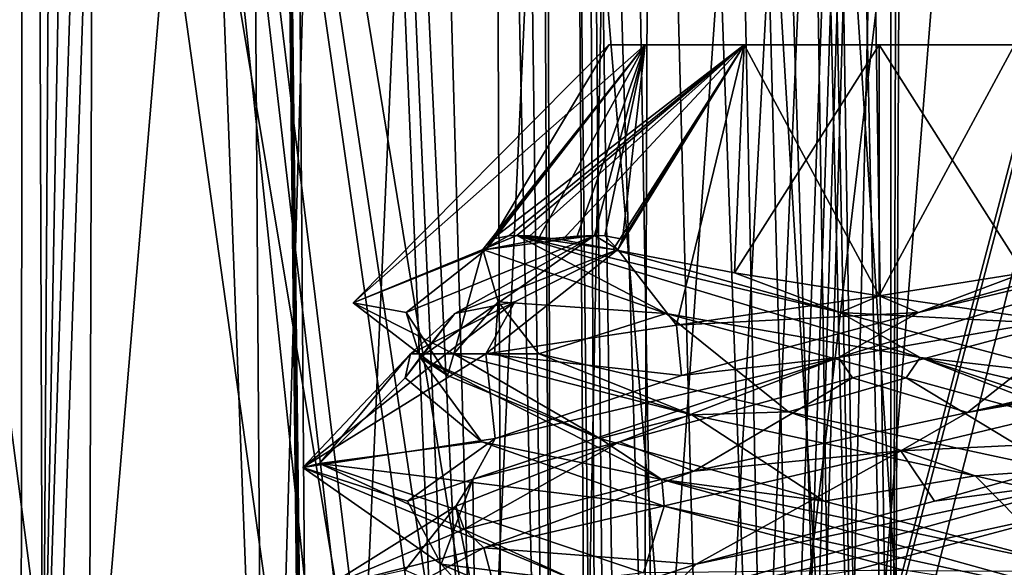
# Model space of a CAD drawing. Header units: millimetres. Extents: x -18.9 to 18.9, y -8.8 to 59.9.
# Tile 383 of 463: x 7.7 to 10.3, y 37.6 to 39.1. Entities that reach past the tile are written whole.
import ezdxf

# ---------------------------------------------------------------- set-up
doc = ezdxf.new("R2010")
doc.units = ezdxf.units.MM
doc.header["$LTSCALE"] = 65.185185
for name, color, linetype in [('1', 7, 'CONTINUOUS'), ('11', 7, 'CONTINUOUS'), ('21', 7, 'CONTINUOUS'), ('24', 7, 'CONTINUOUS'), ('3292', 7, 'CONTINUOUS'), ('3293', 7, 'CONTINUOUS'), ('3294', 7, 'CONTINUOUS'), ('3297', 7, 'CONTINUOUS'), ('3360', 7, 'CONTINUOUS'), ('3361', 7, 'CONTINUOUS'), ('3362', 7, 'CONTINUOUS'), ('3363', 7, 'CONTINUOUS'), ('3364', 7, 'CONTINUOUS'), ('3365', 7, 'CONTINUOUS'), ('3366', 7, 'CONTINUOUS'), ('3367', 7, 'CONTINUOUS'), ('3368', 7, 'CONTINUOUS'), ('3369', 7, 'CONTINUOUS'), ('3370', 7, 'CONTINUOUS'), ('3371', 7, 'CONTINUOUS'), ('3449', 7, 'CONTINUOUS'), ('5', 7, 'CONTINUOUS'), ('529', 7, 'CONTINUOUS'), ('534', 7, 'CONTINUOUS'), ('538', 7, 'CONTINUOUS'), ('6', 7, 'CONTINUOUS'), ('602', 7, 'CONTINUOUS'), ('635', 7, 'CONTINUOUS'), ('831', 7, 'CONTINUOUS'), ('86', 7, 'CONTINUOUS'), ('90', 7, 'CONTINUOUS')]:
    doc.layers.add(name, color=color, linetype=linetype)

msp = doc.modelspace()

# ---------------------------------------------------------------- linework, layer by layer
at = {"layer": '1', "color": 7, "linetype": 'Continuous'}
for points in [[(7.7341, 44.5793, 15.5867), (9.3979, 34.4, 14.6438), (10.7201, 45.6315, 13.7055), (7.7341, 44.5793, 15.5867)], [(9.3979, 34.4, 14.6438), (13.06, 34.4, 11.4977), (10.7201, 45.6315, 13.7055), (9.3979, 34.4, 14.6438)], [(4.4009, 43.8814, 16.8343), (5.992, 32.6, 16.3355), (7.7341, 44.5793, 15.5867), (4.4009, 43.8814, 16.8343)], [(5.992, 32.6, 16.3355), (9.0012, 32.6, 14.8909), (7.7341, 44.5793, 15.5867), (5.992, 32.6, 16.3355)], [(9.2756, 34.3432, 14.7215), (9.3979, 34.4, 14.6438), (7.7341, 44.5793, 15.5867), (9.2756, 34.3432, 14.7215)], [(9.2225, 34.207, 14.7548), (9.2756, 34.3432, 14.7215), (7.7341, 44.5793, 15.5867), (9.2225, 34.207, 14.7548)], [(9.1789, 32.793, 14.782), (9.2225, 34.207, 14.7548), (7.7341, 44.5793, 15.5867), (9.1789, 32.793, 14.782)], [(9.1255, 32.6567, 14.8151), (9.1789, 32.793, 14.782), (7.7341, 44.5793, 15.5867), (9.1255, 32.6567, 14.8151)], [(9.0012, 32.6, 14.8909), (9.1255, 32.6567, 14.8151), (7.7341, 44.5793, 15.5867), (9.0012, 32.6, 14.8909)]]:
    msp.add_3dface(points, dxfattribs=at)
at = {"layer": '11', "color": 7, "linetype": 'Continuous'}
for points in [[(9.8924, 42.7348, -8.5961), (10.0099, 35.193, -8.8594), (11.5265, 41.3085, -8.6459), (9.8924, 42.7348, -8.5961)], [(10.0099, 35.193, -8.8594), (10.3368, 35.193, -8.8594), (11.5265, 41.3085, -8.6459), (10.0099, 35.193, -8.8594)]]:
    msp.add_3dface(points, dxfattribs=at)
at = {"layer": '21', "color": 7, "linetype": 'Continuous'}
for points in [[(11.9323, 34.593, 10.9974), (9.7348, 34.593, 11.6106), (10.7717, 47.6233, 11.0562), (11.9323, 34.593, 10.9974)], [(10.7717, 47.6233, 11.0562), (9.7348, 34.593, 11.6106), (10.0979, 47.1737, 11.1784), (10.7717, 47.6233, 11.0562)], [(9.5167, 36.3181, 11.5263), (9.3485, 36.4317, 11.4937), (10.0979, 47.1737, 11.1784), (9.5167, 36.3181, 11.5263)], [(10.0979, 47.1737, 11.1784), (9.3485, 36.4317, 11.4937), (9.3838, 46.5716, 11.1396), (10.0979, 47.1737, 11.1784)], [(9.6229, 36.203, 11.5438), (9.5167, 36.3181, 11.5263), (10.0979, 47.1737, 11.1784), (9.6229, 36.203, 11.5438)], [(9.7015, 36.0585, 11.5566), (9.6229, 36.203, 11.5438), (10.0979, 47.1737, 11.1784), (9.7015, 36.0585, 11.5566)], [(9.728, 35.9142, 11.5639), (9.7015, 36.0585, 11.5566), (10.0979, 47.1737, 11.1784), (9.728, 35.9142, 11.5639)], [(9.7314, 35.2563, 11.5872), (9.728, 35.9142, 11.5639), (10.0979, 47.1737, 11.1784), (9.7314, 35.2563, 11.5872)], [(9.7348, 34.593, 11.6106), (9.7314, 35.2563, 11.5872), (10.0979, 47.1737, 11.1784), (9.7348, 34.593, 11.6106)], [(9.3838, 46.5716, 11.1396), (8.923, 36.5251, 11.3764), (8.6617, 45.8127, 10.9166), (9.3838, 46.5716, 11.1396)], [(9.1877, 36.4934, 11.4556), (8.923, 36.5251, 11.3764), (9.3838, 46.5716, 11.1396), (9.1877, 36.4934, 11.4556)], [(9.3485, 36.4317, 11.4937), (9.1877, 36.4934, 11.4556), (9.3838, 46.5716, 11.1396), (9.3485, 36.4317, 11.4937)], [(7.913, 36.9535, 10.7989), (7.925, 40.9917, 10.6245), (8.6617, 45.8127, 10.9166), (7.913, 36.9535, 10.7989)], [(8.3957, 36.7033, 11.1362), (7.913, 36.9535, 10.7989), (8.6617, 45.8127, 10.9166), (8.3957, 36.7033, 11.1362)], [(8.923, 36.5251, 11.3764), (8.3957, 36.7033, 11.1362), (8.6617, 45.8127, 10.9166), (8.923, 36.5251, 11.3764)]]:
    msp.add_3dface(points, dxfattribs=at)
at = {"layer": '24', "color": 7, "linetype": 'Continuous'}
for points in [[(9.1454, 50.2955, -8.9176), (9.1971, 42.2733, -9.2634), (9.4096, 35.1262, -9.404), (9.1454, 50.2955, -8.9176)], [(9.3819, 50.1297, -8.677), (9.1454, 50.2955, -8.9176), (9.6933, 35.193, -9.1078), (9.3819, 50.1297, -8.677)], [(9.6933, 35.193, -9.1078), (9.1454, 50.2955, -8.9176), (9.5409, 35.1757, -9.2683), (9.6933, 35.193, -9.1078)], [(9.5409, 35.1757, -9.2683), (9.1454, 50.2955, -8.9176), (9.4096, 35.1262, -9.404), (9.5409, 35.1757, -9.2683)], [(9.7422, 42.7844, -8.6614), (9.3819, 50.1297, -8.677), (9.8618, 35.193, -8.9252), (9.7422, 42.7844, -8.6614)], [(9.8618, 35.193, -8.9252), (9.3819, 50.1297, -8.677), (9.78, 35.193, -9.0147), (9.8618, 35.193, -8.9252)], [(9.78, 35.193, -9.0147), (9.3819, 50.1297, -8.677), (9.6933, 35.193, -9.1078), (9.78, 35.193, -9.0147)], [(9.1971, 42.2733, -9.2634), (9.2334, 34.9422, -9.5859), (9.2646, 34.9983, -9.5531), (9.1971, 42.2733, -9.2634)], [(9.4096, 35.1262, -9.404), (9.1971, 42.2733, -9.2634), (9.3043, 35.047, -9.5121), (9.4096, 35.1262, -9.404)], [(9.3043, 35.047, -9.5121), (9.1971, 42.2733, -9.2634), (9.2646, 34.9983, -9.5531), (9.3043, 35.047, -9.5121)]]:
    msp.add_3dface(points, dxfattribs=at)
at = {"layer": '3292', "color": 7, "linetype": 'Continuous'}
for points in [[(9.2586, 39, 8.3562), (9.3526, 39, 8.7064), (9.3526, 39, 8.0061), (9.2586, 39, 8.3562)], [(9.3526, 39, 8.7064), (9.6084, 39, 8.9622), (9.3526, 39, 8.0061), (9.3526, 39, 8.7064)], [(9.3526, 39, 8.0061), (9.6084, 39, 8.9622), (9.6084, 39, 7.7503), (9.3526, 39, 8.0061)], [(9.6084, 39, 8.9622), (9.9586, 39, 9.0562), (9.6084, 39, 7.7503), (9.6084, 39, 8.9622)], [(9.6084, 39, 7.7503), (9.9586, 39, 9.0562), (9.9586, 39, 7.6562), (9.6084, 39, 7.7503)], [(9.9586, 39, 7.6562), (9.9586, 39, 9.0562), (10.3087, 39, 8.9622), (9.9586, 39, 7.6562)], [(10.3087, 39, 7.7503), (9.9586, 39, 7.6562), (10.3087, 39, 8.9622), (10.3087, 39, 7.7503)]]:
    msp.add_3dface(points, dxfattribs=at)
at = {"layer": '3293', "color": 7, "linetype": 'Continuous'}
for points in [[(9.2586, 39, 8.3562), (9.3526, 39, 8.0061), (8.5967, 38.3327, 8.2356), (9.2586, 39, 8.3562)], [(8.9405, 38.4706, 9.0453), (9.2586, 39, 8.3562), (8.5967, 38.3327, 8.2356), (8.9405, 38.4706, 9.0453)], [(8.5967, 38.3327, 8.2356), (9.3526, 39, 8.0061), (8.9324, 38.4706, 7.6793), (8.5967, 38.3327, 8.2356)], [(8.9324, 38.4706, 7.6793), (9.3526, 39, 8.0061), (8.9564, 38.4974, 7.6915), (8.9324, 38.4706, 7.6793)], [(9.3526, 39, 8.7064), (9.2586, 39, 8.3562), (8.9405, 38.4706, 9.0453), (9.3526, 39, 8.7064)], [(9.0747, 38.4952, 9.175), (9.3526, 39, 8.7064), (8.9405, 38.4706, 9.0453), (9.0747, 38.4952, 9.175)], [(9.3526, 39, 8.0061), (9.6084, 39, 7.7503), (8.9564, 38.4974, 7.6915), (9.3526, 39, 8.0061)], [(8.9564, 38.4974, 7.6915), (9.6084, 39, 7.7503), (8.9997, 38.506, 7.6448), (8.9564, 38.4974, 7.6915)], [(8.9997, 38.506, 7.6448), (9.6084, 39, 7.7503), (9.0204, 38.5067, 7.6188), (8.9997, 38.506, 7.6448)], [(9.0204, 38.5067, 7.6188), (9.6084, 39, 7.7503), (9.0543, 38.5054, 7.5756), (9.0204, 38.5067, 7.6188)], [(9.0543, 38.5054, 7.5756), (9.6084, 39, 7.7503), (9.1383, 38.4954, 7.4741), (9.0543, 38.5054, 7.5756)], [(9.1761, 38.5053, 9.2591), (9.3526, 39, 8.7064), (9.0747, 38.4952, 9.175), (9.1761, 38.5053, 9.2591)], [(9.1383, 38.4954, 7.4741), (9.6084, 39, 7.7503), (9.2695, 38.4706, 7.3381), (9.1383, 38.4954, 7.4741)], [(9.2212, 38.5067, 9.2944), (9.3526, 39, 8.7064), (9.1761, 38.5053, 9.2591), (9.2212, 38.5067, 9.2944)], [(9.2483, 38.506, 9.3161), (9.3526, 39, 8.7064), (9.2212, 38.5067, 9.2944), (9.2483, 38.506, 9.3161)], [(9.294, 38.4973, 9.3586), (9.3526, 39, 8.7064), (9.2483, 38.506, 9.3161), (9.294, 38.4973, 9.3586)], [(9.2695, 38.4706, 7.3381), (9.6084, 39, 7.7503), (9.584, 38.41, 7.1218), (9.2695, 38.4706, 7.3381)], [(9.2816, 38.4706, 9.3824), (9.6084, 39, 8.9622), (9.294, 38.4973, 9.3586), (9.2816, 38.4706, 9.3824)], [(9.6084, 39, 8.9622), (9.2816, 38.4706, 9.3824), (9.434, 38.2745, 9.6817), (9.6084, 39, 8.9622)], [(9.6084, 39, 8.9622), (9.3526, 39, 8.7064), (9.294, 38.4973, 9.3586), (9.6084, 39, 8.9622)], [(9.9586, 38.3506, 9.7057), (9.6084, 39, 8.9622), (9.434, 38.2745, 9.6817), (9.9586, 38.3506, 9.7057)], [(9.6084, 39, 7.7503), (9.9586, 39, 7.6562), (9.584, 38.41, 7.1218), (9.6084, 39, 7.7503)], [(9.584, 38.41, 7.1218), (9.9586, 39, 7.6562), (9.9586, 38.3506, 7.0068), (9.584, 38.41, 7.1218)], [(9.9586, 39, 9.0562), (9.6084, 39, 8.9622), (9.9586, 38.3506, 9.7057), (9.9586, 39, 9.0562)], [(8.8571, 38.2, 7.338), (8.5967, 38.3327, 8.2356), (8.9324, 38.4706, 7.6793), (8.8571, 38.2, 7.338)], [(8.9722, 38.335, 7.4127), (8.8571, 38.2, 7.338), (8.9324, 38.4706, 7.6793), (8.9722, 38.335, 7.4127)], [(9.0152, 38.3351, 9.3426), (8.9404, 38.2, 9.4577), (9.2816, 38.4706, 9.3824), (9.0152, 38.3351, 9.3426)], [(9.2816, 38.4706, 9.3824), (8.9404, 38.2, 9.4577), (9.434, 38.2745, 9.6817), (9.2816, 38.4706, 9.3824)], [(8.7451, 38.2, 9.2379), (8.8373, 38.2, 9.3526), (9.0152, 38.3351, 9.3426), (8.7451, 38.2, 9.2379)], [(8.8373, 38.2, 9.3526), (8.9404, 38.2, 9.4577), (9.0152, 38.3351, 9.3426), (8.8373, 38.2, 9.3526)], [(8.9622, 38.2, 7.235), (8.8571, 38.2, 7.338), (8.9722, 38.335, 7.4127), (8.9622, 38.2, 7.235)], [(9.0769, 38.2, 7.1427), (8.9622, 38.2, 7.235), (8.9722, 38.335, 7.4127), (9.0769, 38.2, 7.1427)]]:
    msp.add_3dface(points, dxfattribs=at)
at = {"layer": '3294', "color": 7, "linetype": 'Continuous'}
for points in [[(11.0601, 38.2, 9.3744), (10.1873, 38.0487, 9.8387), (10.0147, 37.9494, 9.8552), (11.0601, 38.2, 9.3744)], [(10.8403, 38.2, 9.5698), (10.1873, 38.0487, 9.8387), (10.955, 38.2, 9.4775), (10.8403, 38.2, 9.5698)], [(10.955, 38.2, 9.4775), (10.1873, 38.0487, 9.8387), (11.0601, 38.2, 9.3744), (10.955, 38.2, 9.4775)], [(10.1873, 38.0487, 9.8387), (9.4787, 37.8963, 9.7774), (10.0147, 37.9494, 9.8552), (10.1873, 38.0487, 9.8387)], [(10.0147, 37.9494, 9.8552), (9.4787, 37.8963, 9.7774), (8.9344, 37.6983, 9.4522), (10.0147, 37.9494, 9.8552)], [(9.4787, 37.8963, 9.7774), (8.8842, 37.7459, 9.403), (8.9344, 37.6983, 9.4522), (9.4787, 37.8963, 9.7774)], [(8.8842, 37.7459, 9.403), (8.5236, 37.5941, 8.793), (8.9344, 37.6983, 9.4522), (8.8842, 37.7459, 9.403)], [(8.9344, 37.6983, 9.4522), (8.5236, 37.5941, 8.793), (8.4588, 37.4432, 8.3832), (8.9344, 37.6983, 9.4522)]]:
    msp.add_3dface(points, dxfattribs=at)
at = {"layer": '3297', "color": 7, "linetype": 'Continuous'}
for points in [[(10.3087, 39, 8.9622), (9.9586, 39, 9.0562), (10.3331, 38.41, 9.5906), (10.3087, 39, 8.9622)], [(9.9586, 39, 9.0562), (9.9586, 38.3506, 9.7057), (10.3331, 38.41, 9.5906), (9.9586, 39, 9.0562)], [(9.9586, 39, 7.6562), (10.3087, 39, 7.7503), (9.9586, 38.3506, 7.0068), (9.9586, 39, 7.6562)], [(9.9586, 38.3506, 7.0068), (10.3087, 39, 7.7503), (10.4831, 38.2745, 7.0308), (9.9586, 38.3506, 7.0068)]]:
    msp.add_3dface(points, dxfattribs=at)
at = {"layer": '3360', "color": 7, "linetype": 'Continuous'}
for points in [[(8.9722, 38.335, 7.4127), (8.9324, 38.4706, 7.6793), (9.4067, 38.3044, 7.2577), (8.9722, 38.335, 7.4127)], [(9.0769, 38.2, 7.1427), (8.9722, 38.335, 7.4127), (9.4067, 38.3044, 7.2577), (9.0769, 38.2, 7.1427)], [(9.7236, 38.0501, 6.8748), (9.0769, 38.2, 7.1427), (9.4067, 38.3044, 7.2577), (9.7236, 38.0501, 6.8748)], [(10.0281, 38.1382, 7.1288), (9.7236, 38.0501, 6.8748), (9.4067, 38.3044, 7.2577), (10.0281, 38.1382, 7.1288)], [(10.4217, 37.9001, 6.9295), (9.7236, 38.0501, 6.8748), (10.0281, 38.1382, 7.1288), (10.4217, 37.9001, 6.9295)], [(10.6309, 37.9721, 7.327), (10.4217, 37.9001, 6.9295), (10.0281, 38.1382, 7.1288), (10.6309, 37.9721, 7.327)]]:
    msp.add_3dface(points, dxfattribs=at)
at = {"layer": '3361', "color": 7, "linetype": 'Continuous'}
for points in [[(8.9324, 38.4706, 7.6793), (8.9997, 38.506, 7.6448), (9.0204, 38.5067, 7.6188), (8.9324, 38.4706, 7.6793)], [(8.9324, 38.4706, 7.6793), (9.0204, 38.5067, 7.6188), (9.4067, 38.3044, 7.2577), (8.9324, 38.4706, 7.6793)], [(8.9324, 38.4706, 7.6793), (8.9564, 38.4974, 7.6915), (8.9997, 38.506, 7.6448), (8.9324, 38.4706, 7.6793)], [(9.0204, 38.5067, 7.6188), (9.0543, 38.5054, 7.5756), (9.1383, 38.4954, 7.4741), (9.0204, 38.5067, 7.6188)], [(9.0204, 38.5067, 7.6188), (9.1383, 38.4954, 7.4741), (9.2695, 38.4706, 7.3381), (9.0204, 38.5067, 7.6188)], [(9.0204, 38.5067, 7.6188), (9.2695, 38.4706, 7.3381), (9.8571, 38.3076, 7.1311), (9.0204, 38.5067, 7.6188)], [(9.4067, 38.3044, 7.2577), (9.0204, 38.5067, 7.6188), (10.0643, 38.1905, 7.1676), (9.4067, 38.3044, 7.2577)], [(10.0643, 38.1905, 7.1676), (9.0204, 38.5067, 7.6188), (9.8571, 38.3076, 7.1311), (10.0643, 38.1905, 7.1676)], [(10.0281, 38.1382, 7.1288), (9.4067, 38.3044, 7.2577), (10.0643, 38.1905, 7.1676), (10.0281, 38.1382, 7.1288)], [(10.4706, 38.1445, 7.2386), (10.0643, 38.1905, 7.1676), (9.8571, 38.3076, 7.1311), (10.4706, 38.1445, 7.2386)], [(10.6309, 37.9721, 7.327), (10.0281, 38.1382, 7.1288), (10.0643, 38.1905, 7.1676), (10.6309, 37.9721, 7.327)], [(10.6309, 37.9721, 7.327), (10.0643, 38.1905, 7.1676), (11.0105, 37.8753, 7.7928), (10.6309, 37.9721, 7.327)], [(11.0105, 37.8753, 7.7928), (10.0643, 38.1905, 7.1676), (10.9527, 37.9814, 7.6331), (11.0105, 37.8753, 7.7928)], [(10.9527, 37.9814, 7.6331), (10.0643, 38.1905, 7.1676), (10.4706, 38.1445, 7.2386), (10.9527, 37.9814, 7.6331)]]:
    msp.add_3dface(points, dxfattribs=at)
at = {"layer": '3362', "color": 7, "linetype": 'Continuous'}
for points in [[(9.2695, 38.4706, 7.3381), (9.584, 38.41, 7.1218), (9.8571, 38.3076, 7.1311), (9.2695, 38.4706, 7.3381)], [(9.584, 38.41, 7.1218), (9.9586, 38.3506, 7.0068), (9.8571, 38.3076, 7.1311), (9.584, 38.41, 7.1218)], [(9.9586, 38.3506, 7.0068), (10.4831, 38.2745, 7.0308), (9.8571, 38.3076, 7.1311), (9.9586, 38.3506, 7.0068)], [(10.4831, 38.2745, 7.0308), (10.4706, 38.1445, 7.2386), (9.8571, 38.3076, 7.1311), (10.4831, 38.2745, 7.0308)]]:
    msp.add_3dface(points, dxfattribs=at)
at = {"layer": '3363', "color": 7, "linetype": 'Continuous'}
msp.add_3dface([(9.8946, 37.6397, 9.5839), (10.5789, 37.6357, 9.722), (10.5154, 37.8059, 9.4523), (9.8946, 37.6397, 9.5839)], dxfattribs=at)
at = {"layer": '3364', "color": 7, "linetype": 'Continuous'}
for points in [[(10.1016, 37.8184, 9.5773), (10.5217, 37.8752, 9.4083), (10.6817, 37.9814, 9.3504), (10.1016, 37.8184, 9.5773)], [(10.5154, 37.8059, 9.4523), (10.5217, 37.8752, 9.4083), (9.3876, 37.5599, 9.4041), (10.5154, 37.8059, 9.4523)], [(9.3876, 37.5599, 9.4041), (10.5217, 37.8752, 9.4083), (9.4847, 37.6553, 9.4906), (9.3876, 37.5599, 9.4041)], [(9.4847, 37.6553, 9.4906), (10.5217, 37.8752, 9.4083), (10.1016, 37.8184, 9.5773), (9.4847, 37.6553, 9.4906)], [(9.8946, 37.6397, 9.5839), (10.5154, 37.8059, 9.4523), (9.3876, 37.5599, 9.4041), (9.8946, 37.6397, 9.5839)], [(8.9895, 37.4922, 9.1127), (9.3876, 37.5599, 9.4041), (9.4847, 37.6553, 9.4906), (8.9895, 37.4922, 9.1127)]]:
    msp.add_3dface(points, dxfattribs=at)
at = {"layer": '3365', "color": 7, "linetype": 'Continuous'}
for points in [[(11.0601, 38.2, 9.3744), (10.0147, 37.9494, 9.8552), (10.6817, 37.9814, 9.3504), (11.0601, 38.2, 9.3744)], [(10.0147, 37.9494, 9.8552), (10.1016, 37.8184, 9.5773), (10.6817, 37.9814, 9.3504), (10.0147, 37.9494, 9.8552)], [(10.0147, 37.9494, 9.8552), (8.9344, 37.6983, 9.4522), (9.4847, 37.6553, 9.4906), (10.0147, 37.9494, 9.8552)], [(10.0147, 37.9494, 9.8552), (9.4847, 37.6553, 9.4906), (10.1016, 37.8184, 9.5773), (10.0147, 37.9494, 9.8552)], [(8.9344, 37.6983, 9.4522), (8.4588, 37.4432, 8.3832), (8.9895, 37.4922, 9.1127), (8.9344, 37.6983, 9.4522)], [(8.9344, 37.6983, 9.4522), (8.9895, 37.4922, 9.1127), (9.4847, 37.6553, 9.4906), (8.9344, 37.6983, 9.4522)]]:
    msp.add_3dface(points, dxfattribs=at)
at = {"layer": '3366', "color": 7, "linetype": 'Continuous'}
for points in [[(9.8891, 38.1382, 9.5836), (10.1873, 38.0487, 9.8387), (10.5105, 38.3044, 9.4548), (9.8891, 38.1382, 9.5836)], [(10.1873, 38.0487, 9.8387), (10.8403, 38.2, 9.5698), (10.5105, 38.3044, 9.4548), (10.1873, 38.0487, 9.8387)], [(9.2862, 37.9721, 9.3855), (9.4787, 37.8963, 9.7774), (9.8891, 38.1382, 9.5836), (9.2862, 37.9721, 9.3855)], [(9.4787, 37.8963, 9.7774), (10.1873, 38.0487, 9.8387), (9.8891, 38.1382, 9.5836), (9.4787, 37.8963, 9.7774)], [(8.8625, 37.8059, 8.913), (8.8842, 37.7459, 9.403), (9.2862, 37.9721, 9.3855), (8.8625, 37.8059, 8.913)], [(8.8842, 37.7459, 9.403), (9.4787, 37.8963, 9.7774), (9.2862, 37.9721, 9.3855), (8.8842, 37.7459, 9.403)], [(8.5236, 37.5941, 8.793), (8.8842, 37.7459, 9.403), (8.8625, 37.8059, 8.913), (8.5236, 37.5941, 8.793)], [(8.7309, 37.6397, 8.2922), (8.5236, 37.5941, 8.793), (8.8625, 37.8059, 8.913), (8.7309, 37.6397, 8.2922)]]:
    msp.add_3dface(points, dxfattribs=at)
at = {"layer": '3367', "color": 7, "linetype": 'Continuous'}
for points in [[(10.5105, 38.3044, 9.4548), (10.8968, 38.5067, 9.0936), (9.8529, 38.1905, 9.5448), (10.5105, 38.3044, 9.4548)], [(9.8529, 38.1905, 9.5448), (10.8968, 38.5067, 9.0936), (10.0601, 38.3076, 9.5814), (9.8529, 38.1905, 9.5448)], [(10.8968, 38.5067, 9.0936), (10.6476, 38.4706, 9.3744), (10.0601, 38.3076, 9.5814), (10.8968, 38.5067, 9.0936)], [(9.4465, 38.1445, 9.4739), (9.8529, 38.1905, 9.5448), (10.0601, 38.3076, 9.5814), (9.4465, 38.1445, 9.4739)], [(9.8891, 38.1382, 9.5836), (10.5105, 38.3044, 9.4548), (9.8529, 38.1905, 9.5448), (9.8891, 38.1382, 9.5836)], [(9.2862, 37.9721, 9.3855), (9.8529, 38.1905, 9.5448), (8.9067, 37.8753, 8.9196), (9.2862, 37.9721, 9.3855)], [(8.9067, 37.8753, 8.9196), (9.8529, 38.1905, 9.5448), (8.9644, 37.9814, 9.0794), (8.9067, 37.8753, 8.9196)], [(8.9644, 37.9814, 9.0794), (9.8529, 38.1905, 9.5448), (9.4465, 38.1445, 9.4739), (8.9644, 37.9814, 9.0794)], [(9.2862, 37.9721, 9.3855), (9.8891, 38.1382, 9.5836), (9.8529, 38.1905, 9.5448), (9.2862, 37.9721, 9.3855)], [(8.7376, 37.8184, 8.4992), (8.9067, 37.8753, 8.9196), (8.9644, 37.9814, 9.0794), (8.7376, 37.8184, 8.4992)], [(8.8625, 37.8059, 8.913), (9.2862, 37.9721, 9.3855), (8.9067, 37.8753, 8.9196), (8.8625, 37.8059, 8.913)], [(8.8242, 37.6553, 7.8824), (8.9067, 37.8753, 8.9196), (8.7376, 37.8184, 8.4992), (8.8242, 37.6553, 7.8824)], [(8.9106, 37.56, 7.7855), (8.9067, 37.8753, 8.9196), (8.8242, 37.6553, 7.8824), (8.9106, 37.56, 7.7855)], [(8.8625, 37.8059, 8.913), (8.9067, 37.8753, 8.9196), (8.9106, 37.56, 7.7855), (8.8625, 37.8059, 8.913)], [(8.7309, 37.6397, 8.2922), (8.8625, 37.8059, 8.913), (8.9106, 37.56, 7.7855), (8.7309, 37.6397, 8.2922)], [(9.2021, 37.4922, 7.3872), (8.9106, 37.56, 7.7855), (8.8242, 37.6553, 7.8824), (9.2021, 37.4922, 7.3872)]]:
    msp.add_3dface(points, dxfattribs=at)
at = {"layer": '3368', "color": 7, "linetype": 'Continuous'}
for points in [[(10.6476, 38.4706, 9.3744), (10.3331, 38.41, 9.5906), (10.0601, 38.3076, 9.5814), (10.6476, 38.4706, 9.3744)], [(10.3331, 38.41, 9.5906), (9.9586, 38.3506, 9.7057), (10.0601, 38.3076, 9.5814), (10.3331, 38.41, 9.5906)], [(9.9586, 38.3506, 9.7057), (9.434, 38.2745, 9.6817), (10.0601, 38.3076, 9.5814), (9.9586, 38.3506, 9.7057)], [(9.434, 38.2745, 9.6817), (9.4465, 38.1445, 9.4739), (10.0601, 38.3076, 9.5814), (9.434, 38.2745, 9.6817)], [(9.434, 38.2745, 9.6817), (8.9404, 38.2, 9.4577), (9.4465, 38.1445, 9.4739), (9.434, 38.2745, 9.6817)], [(8.9644, 37.9814, 9.0794), (8.9404, 38.2, 9.4577), (8.4658, 37.9063, 8.2093), (8.9644, 37.9814, 9.0794)], [(8.9404, 38.2, 9.4577), (8.9644, 37.9814, 9.0794), (9.4465, 38.1445, 9.4739), (8.9404, 38.2, 9.4577)], [(8.7376, 37.8184, 8.4992), (8.9644, 37.9814, 9.0794), (8.4658, 37.9063, 8.2093), (8.7376, 37.8184, 8.4992)], [(8.8242, 37.6553, 7.8824), (8.7376, 37.8184, 8.4992), (8.4658, 37.9063, 8.2093), (8.8242, 37.6553, 7.8824)], [(9.1747, 37.6125, 7.0773), (8.8242, 37.6553, 7.8824), (8.4658, 37.9063, 8.2093), (9.1747, 37.6125, 7.0773)], [(9.2021, 37.4922, 7.3872), (8.8242, 37.6553, 7.8824), (9.1747, 37.6125, 7.0773), (9.2021, 37.4922, 7.3872)]]:
    msp.add_3dface(points, dxfattribs=at)
at = {"layer": '3369', "color": 7, "linetype": 'Continuous'}
for points in [[(9.0152, 38.3351, 9.3426), (9.2816, 38.4706, 9.3824), (8.86, 38.3044, 8.9081), (9.0152, 38.3351, 9.3426)], [(8.7451, 38.2, 9.2379), (9.0152, 38.3351, 9.3426), (8.86, 38.3044, 8.9081), (8.7451, 38.2, 9.2379)], [(8.7312, 38.1382, 8.2867), (8.7451, 38.2, 9.2379), (8.86, 38.3044, 8.9081), (8.7312, 38.1382, 8.2867)], [(8.5097, 37.9167, 7.9681), (8.7451, 38.2, 9.2379), (8.7312, 38.1382, 8.2867), (8.5097, 37.9167, 7.9681)], [(8.9294, 37.9721, 7.6839), (8.5097, 37.9167, 7.9681), (8.7312, 38.1382, 8.2867), (8.9294, 37.9721, 7.6839)], [(9.4018, 37.8059, 7.2602), (8.5097, 37.9167, 7.9681), (8.9294, 37.9721, 7.6839), (9.4018, 37.8059, 7.2602)], [(9.3484, 37.6333, 6.9859), (8.5097, 37.9167, 7.9681), (9.4018, 37.8059, 7.2602), (9.3484, 37.6333, 6.9859)], [(10.0226, 37.6397, 7.1285), (9.3484, 37.6333, 6.9859), (9.4018, 37.8059, 7.2602), (10.0226, 37.6397, 7.1285)]]:
    msp.add_3dface(points, dxfattribs=at)
at = {"layer": '3370', "color": 7, "linetype": 'Continuous'}
for points in [[(9.2212, 38.5067, 9.2944), (8.9405, 38.4706, 9.0453), (8.7334, 38.3076, 8.4578), (9.2212, 38.5067, 9.2944)], [(8.77, 38.1904, 8.2503), (9.2212, 38.5067, 9.2944), (8.7334, 38.3076, 8.4578), (8.77, 38.1904, 8.2503)], [(8.86, 38.3044, 8.9081), (9.2212, 38.5067, 9.2944), (8.77, 38.1904, 8.2503), (8.86, 38.3044, 8.9081)], [(9.2816, 38.4706, 9.3824), (9.2212, 38.5067, 9.2944), (8.86, 38.3044, 8.9081), (9.2816, 38.4706, 9.3824)], [(9.2212, 38.5067, 9.2944), (9.0747, 38.4952, 9.175), (8.9405, 38.4706, 9.0453), (9.2212, 38.5067, 9.2944)], [(9.2212, 38.5067, 9.2944), (9.1761, 38.5053, 9.2591), (9.0747, 38.4952, 9.175), (9.2212, 38.5067, 9.2944)], [(9.2816, 38.4706, 9.3824), (9.2483, 38.506, 9.3161), (9.2212, 38.5067, 9.2944), (9.2816, 38.4706, 9.3824)], [(9.2816, 38.4706, 9.3824), (9.294, 38.4973, 9.3586), (9.2483, 38.506, 9.3161), (9.2816, 38.4706, 9.3824)], [(8.7312, 38.1382, 8.2867), (8.86, 38.3044, 8.9081), (8.77, 38.1904, 8.2503), (8.7312, 38.1382, 8.2867)], [(8.8409, 38.1445, 7.8442), (8.77, 38.1904, 8.2503), (8.7334, 38.3076, 8.4578), (8.8409, 38.1445, 7.8442)], [(8.9294, 37.9721, 7.6839), (8.7312, 38.1382, 8.2867), (8.77, 38.1904, 8.2503), (8.9294, 37.9721, 7.6839)], [(8.9294, 37.9721, 7.6839), (8.77, 38.1904, 8.2503), (9.3954, 37.8752, 7.3042), (8.9294, 37.9721, 7.6839)], [(9.3954, 37.8752, 7.3042), (8.77, 38.1904, 8.2503), (9.2354, 37.9814, 7.3621), (9.3954, 37.8752, 7.3042)], [(9.2354, 37.9814, 7.3621), (8.77, 38.1904, 8.2503), (8.8409, 38.1445, 7.8442), (9.2354, 37.9814, 7.3621)], [(9.4018, 37.8059, 7.2602), (8.9294, 37.9721, 7.6839), (9.3954, 37.8752, 7.3042), (9.4018, 37.8059, 7.2602)], [(9.8156, 37.8184, 7.1352), (9.3954, 37.8752, 7.3042), (9.2354, 37.9814, 7.3621), (9.8156, 37.8184, 7.1352)], [(9.4018, 37.8059, 7.2602), (9.3954, 37.8752, 7.3042), (10.5295, 37.5599, 7.3084), (9.4018, 37.8059, 7.2602)], [(10.5295, 37.5599, 7.3084), (9.3954, 37.8752, 7.3042), (10.4324, 37.6553, 7.2219), (10.5295, 37.5599, 7.3084)], [(10.4324, 37.6553, 7.2219), (9.3954, 37.8752, 7.3042), (9.8156, 37.8184, 7.1352), (10.4324, 37.6553, 7.2219)], [(10.0226, 37.6397, 7.1285), (9.4018, 37.8059, 7.2602), (10.5295, 37.5599, 7.3084), (10.0226, 37.6397, 7.1285)]]:
    msp.add_3dface(points, dxfattribs=at)
at = {"layer": '3371', "color": 7, "linetype": 'Continuous'}
for points in [[(8.9405, 38.4706, 9.0453), (8.5967, 38.3327, 8.2356), (8.7334, 38.3076, 8.4578), (8.9405, 38.4706, 9.0453)], [(8.5967, 38.3327, 8.2356), (8.8571, 38.2, 7.338), (8.8409, 38.1445, 7.8442), (8.5967, 38.3327, 8.2356)], [(8.5967, 38.3327, 8.2356), (8.8409, 38.1445, 7.8442), (8.7334, 38.3076, 8.4578), (8.5967, 38.3327, 8.2356)], [(8.8571, 38.2, 7.338), (9.2354, 37.9814, 7.3621), (8.8409, 38.1445, 7.8442), (8.8571, 38.2, 7.338)], [(9.2354, 37.9814, 7.3621), (8.8571, 38.2, 7.338), (9.4737, 38.0423, 6.9368), (9.2354, 37.9814, 7.3621)], [(9.8156, 37.8184, 7.1352), (9.2354, 37.9814, 7.3621), (9.4737, 38.0423, 6.9368), (9.8156, 37.8184, 7.1352)], [(10.2072, 37.8845, 6.877), (9.8156, 37.8184, 7.1352), (9.4737, 38.0423, 6.9368), (10.2072, 37.8845, 6.877)], [(10.4324, 37.6553, 7.2219), (9.8156, 37.8184, 7.1352), (10.2072, 37.8845, 6.877), (10.4324, 37.6553, 7.2219)], [(10.8811, 37.7266, 7.1735), (10.4324, 37.6553, 7.2219), (10.2072, 37.8845, 6.877), (10.8811, 37.7266, 7.1735)]]:
    msp.add_3dface(points, dxfattribs=at)
at = {"layer": '3449', "color": 7, "linetype": 'Continuous'}
for points in [[(8.9404, 38.2, 9.4577), (8.8373, 38.2, 9.3526), (8.4658, 37.9063, 8.2093), (8.9404, 38.2, 9.4577)], [(8.8373, 38.2, 9.3526), (8.7451, 38.2, 9.2379), (8.4658, 37.9063, 8.2093), (8.8373, 38.2, 9.3526)], [(8.4658, 37.9063, 8.2093), (8.7451, 38.2, 9.2379), (8.5097, 37.9167, 7.9681), (8.4658, 37.9063, 8.2093)], [(8.8571, 38.2, 7.338), (8.9622, 38.2, 7.235), (9.4737, 38.0423, 6.9368), (8.8571, 38.2, 7.338)], [(8.9622, 38.2, 7.235), (9.0769, 38.2, 7.1427), (9.4737, 38.0423, 6.9368), (8.9622, 38.2, 7.235)], [(9.0769, 38.2, 7.1427), (9.7236, 38.0501, 6.8748), (9.4737, 38.0423, 6.9368), (9.0769, 38.2, 7.1427)], [(9.7236, 38.0501, 6.8748), (10.2072, 37.8845, 6.877), (9.4737, 38.0423, 6.9368), (9.7236, 38.0501, 6.8748)], [(9.7236, 38.0501, 6.8748), (10.4217, 37.9001, 6.9295), (10.2072, 37.8845, 6.877), (9.7236, 38.0501, 6.8748)], [(9.1747, 37.6125, 7.0773), (8.4658, 37.9063, 8.2093), (8.5097, 37.9167, 7.9681), (9.1747, 37.6125, 7.0773)], [(9.1747, 37.6125, 7.0773), (8.5097, 37.9167, 7.9681), (9.3484, 37.6333, 6.9859), (9.1747, 37.6125, 7.0773)], [(10.4217, 37.9001, 6.9295), (10.8811, 37.7266, 7.1735), (10.2072, 37.8845, 6.877), (10.4217, 37.9001, 6.9295)]]:
    msp.add_3dface(points, dxfattribs=at)
at = {"layer": '5', "color": 7, "linetype": 'Continuous'}
for points in [[(10.3289, 32.6, -14.0025), (9.1271, 50.9125, -14.8141), (11.8221, 51.2785, -12.7671), (10.3289, 32.6, -14.0025)], [(9.1271, 50.9125, -14.8141), (5.7, 32.6, -16.4399), (7.4265, 50.9109, -15.7355), (9.1271, 50.9125, -14.8141)], [(5.7, 32.6, -16.4399), (9.1271, 50.9125, -14.8141), (10.3289, 32.6, -14.0025), (5.7, 32.6, -16.4399)]]:
    msp.add_3dface(points, dxfattribs=at)
at = {"layer": '529', "color": 7, "linetype": 'Continuous'}
for points in [[(8.2703, 50.123, -8.7248), (7.3393, 50.0349, -8.6058), (7.6835, 32.793, -9.2277), (8.2703, 50.123, -8.7248)], [(8.9939, 32.793, -9.7041), (8.2703, 50.123, -8.7248), (7.6835, 32.793, -9.2277), (8.9939, 32.793, -9.7041)], [(8.9592, 42.2733, -9.2963), (8.2703, 50.123, -8.7248), (8.9879, 34.9422, -9.6108), (8.9592, 42.2733, -9.2963)], [(8.9939, 32.793, -9.7041), (8.9917, 33.8027, -9.6605), (8.2703, 50.123, -8.7248), (8.9939, 32.793, -9.7041)], [(8.9879, 34.9422, -9.6108), (8.2703, 50.123, -8.7248), (8.9917, 33.8027, -9.6605), (8.9879, 34.9422, -9.6108)]]:
    msp.add_3dface(points, dxfattribs=at)
at = {"layer": '534', "color": 7, "linetype": 'Continuous'}
for points in [[(7.754, 52.307, -10.8129), (7.7321, 32.793, -10.1077), (7.1546, 52.307, -10.7645), (7.754, 52.307, -10.8129)], [(8.504, 32.793, -10.4155), (7.7321, 32.793, -10.1077), (7.754, 52.307, -10.8129), (8.504, 32.793, -10.4155)], [(8.2833, 52.307, -11.0985), (8.504, 32.793, -10.4155), (7.754, 52.307, -10.8129), (8.2833, 52.307, -11.0985)], [(8.4996, 33.5738, -10.4451), (8.504, 32.793, -10.4155), (8.2833, 52.307, -11.0985), (8.4996, 33.5738, -10.4451)], [(8.4945, 34.4351, -10.4778), (8.4996, 33.5738, -10.4451), (8.2833, 52.307, -11.0985), (8.4945, 34.4351, -10.4778)], [(8.4393, 41.6706, -10.7481), (8.4945, 34.4351, -10.4778), (8.2833, 52.307, -11.0985), (8.4393, 41.6706, -10.7481)]]:
    msp.add_3dface(points, dxfattribs=at)
at = {"layer": '538', "color": 7, "linetype": 'Continuous'}
for points in [[(8.4945, 34.4351, -10.4778), (8.4393, 41.6706, -10.7481), (9.1253, 48.66, -11.4019), (8.4945, 34.4351, -10.4778)], [(8.4945, 34.4351, -10.4778), (9.1253, 48.66, -11.4019), (9.2117, 34.4168, -10.7732), (8.4945, 34.4351, -10.4778)], [(9.9895, 41.6476, -11.116), (9.9877, 34.4117, -10.7736), (9.1253, 48.66, -11.4019), (9.9895, 41.6476, -11.116)], [(9.1253, 48.66, -11.4019), (9.9877, 34.4117, -10.7736), (9.2117, 34.4168, -10.7732), (9.1253, 48.66, -11.4019)]]:
    msp.add_3dface(points, dxfattribs=at)
at = {"layer": '6', "color": 7, "linetype": 'Continuous'}
for points in [[(6.0213, 51.0262, -14.476), (6.0021, 50.7621, -14.489), (8.2162, 32.7965, -13.7253), (6.0213, 51.0262, -14.476)], [(8.2613, 51.0262, -13.3252), (6.0213, 51.0262, -14.476), (8.3878, 32.7965, -13.6211), (8.2613, 51.0262, -13.3252)], [(8.3878, 32.7965, -13.6211), (6.0213, 51.0262, -14.476), (8.2162, 32.7965, -13.7253), (8.3878, 32.7965, -13.6211)], [(10.2091, 51.0262, -11.899), (8.2613, 51.0262, -13.3252), (9.7811, 32.7965, -12.6578), (10.2091, 51.0262, -11.899)], [(9.7811, 32.7965, -12.6578), (8.2613, 51.0262, -13.3252), (8.3878, 32.7965, -13.6211), (9.7811, 32.7965, -12.6578)], [(11.1233, 32.7965, -11.4962), (10.2091, 51.0262, -11.899), (9.7811, 32.7965, -12.6578), (11.1233, 32.7965, -11.4962)], [(10.5991, 45.3563, -11.6869), (10.2091, 51.0262, -11.899), (11.1233, 32.7965, -11.4962), (10.5991, 45.3563, -11.6869)], [(6.0021, 50.7621, -14.489), (5.9827, 50.4983, -14.502), (8.2162, 32.7965, -13.7253), (6.0021, 50.7621, -14.489)], [(5.9827, 50.4983, -14.502), (5.8109, 47.6796, -14.6246), (8.2162, 32.7965, -13.7253), (5.9827, 50.4983, -14.502)], [(5.8109, 47.6796, -14.6246), (5.6711, 44.3897, -14.7409), (8.2162, 32.7965, -13.7253), (5.8109, 47.6796, -14.6246)], [(5.6711, 44.3897, -14.7409), (5.4601, 38.4361, -14.9311), (8.2162, 32.7965, -13.7253), (5.6711, 44.3897, -14.7409)], [(5.4601, 38.4361, -14.9311), (5.2602, 32.7965, -15.107), (8.2162, 32.7965, -13.7253), (5.4601, 38.4361, -14.9311)]]:
    msp.add_3dface(points, dxfattribs=at)
at = {"layer": '602', "color": 7, "linetype": 'Continuous'}
for points in [[(9.0374, 50.2971, -8.9748), (8.9152, 50.2955, -8.958), (9.1149, 34.9441, -9.6408), (9.0374, 50.2971, -8.9748)], [(9.0656, 50.2975, -8.9676), (9.0374, 50.2971, -8.9748), (9.1149, 34.9441, -9.6408), (9.0656, 50.2975, -8.9676)], [(9.2334, 34.9422, -9.5859), (9.1971, 42.2733, -9.2634), (9.0656, 50.2975, -8.9676), (9.2334, 34.9422, -9.5859)], [(9.2334, 34.9422, -9.5859), (9.0656, 50.2975, -8.9676), (9.1149, 34.9441, -9.6408), (9.2334, 34.9422, -9.5859)], [(8.9152, 50.2955, -8.958), (8.9592, 42.2733, -9.2963), (9.1149, 34.9441, -9.6408), (8.9152, 50.2955, -8.958)], [(8.9592, 42.2733, -9.2963), (8.9879, 34.9422, -9.6108), (9.1149, 34.9441, -9.6408), (8.9592, 42.2733, -9.2963)]]:
    msp.add_3dface(points, dxfattribs=at)
at = {"layer": '635', "color": 7, "linetype": 'Continuous'}
for points in [[(7.9391, 44.8879, 10.454), (7.925, 40.9917, 10.6245), (7.7932, 36.9517, 10.754), (7.9391, 44.8879, 10.454)], [(7.8426, 44.7851, 10.409), (7.9391, 44.8879, 10.454), (7.7932, 36.9517, 10.754), (7.8426, 44.7851, 10.409)], [(7.7672, 44.7417, 10.4099), (7.8426, 44.7851, 10.409), (7.7932, 36.9517, 10.754), (7.7672, 44.7417, 10.4099)], [(7.7672, 44.7417, 10.4099), (7.6707, 36.9535, 10.7908), (7.694, 44.7307, 10.4392), (7.7672, 44.7417, 10.4099)], [(7.6707, 36.9535, 10.7908), (7.7672, 44.7417, 10.4099), (7.7932, 36.9517, 10.754), (7.6707, 36.9535, 10.7908)], [(7.925, 40.9917, 10.6245), (7.913, 36.9535, 10.7989), (7.7932, 36.9517, 10.754), (7.925, 40.9917, 10.6245)]]:
    msp.add_3dface(points, dxfattribs=at)
at = {"layer": '831', "color": 7, "linetype": 'Continuous'}
for points in [[(12.3559, 46.5272, 11.9654), (9.1165, 34.207, 14.5852), (7.402, 44.5124, 15.5258), (12.3559, 46.5272, 11.9654)], [(9.169, 34.3432, 14.5523), (9.1165, 34.207, 14.5852), (12.3559, 46.5272, 11.9654), (9.169, 34.3432, 14.5523)], [(9.2899, 34.4, 14.4754), (9.169, 34.3432, 14.5523), (12.3559, 46.5272, 11.9654), (9.2899, 34.4, 14.4754)], [(12.9771, 34.4, 11.2887), (9.2899, 34.4, 14.4754), (12.3559, 46.5272, 11.9654), (12.9771, 34.4, 11.2887)], [(9.0675, 32.6, 14.6157), (6.0848, 32.6, 16.0878), (7.402, 44.5124, 15.5258), (9.0675, 32.6, 14.6157)], [(9.1165, 34.207, 14.5852), (9.0675, 32.6, 14.6157), (7.402, 44.5124, 15.5258), (9.1165, 34.207, 14.5852)]]:
    msp.add_3dface(points, dxfattribs=at)
at = {"layer": '86', "color": 7, "linetype": 'Continuous'}
for points in [[(9.9877, 34.4117, -10.7736), (9.9895, 41.6476, -11.116), (10.034, 51.1639, -11.5569), (9.9877, 34.4117, -10.7736)], [(10.0634, 51.032, -11.548), (9.9877, 34.4117, -10.7736), (10.034, 51.1639, -11.5569), (10.0634, 51.032, -11.548)], [(10.4777, 34.4114, -10.7999), (9.9877, 34.4117, -10.7736), (10.0634, 51.032, -11.548), (10.4777, 34.4114, -10.7999)], [(10.5419, 45.3618, -11.3545), (10.4777, 34.4114, -10.7999), (10.0634, 51.032, -11.548), (10.5419, 45.3618, -11.3545)]]:
    msp.add_3dface(points, dxfattribs=at)
at = {"layer": '90', "color": 7, "linetype": 'Continuous'}
for points in [[(9.6281, 49.9475, -8.4126), (9.7422, 42.7844, -8.6614), (9.9289, 35.1924, -8.8766), (9.6281, 49.9475, -8.4126)], [(9.6943, 49.881, -8.3657), (9.6281, 49.9475, -8.4126), (9.9289, 35.1924, -8.8766), (9.6943, 49.881, -8.3657)], [(10.0099, 35.193, -8.8594), (9.8924, 42.7348, -8.5961), (9.6943, 49.881, -8.3657), (10.0099, 35.193, -8.8594)], [(10.0099, 35.193, -8.8594), (9.6943, 49.881, -8.3657), (9.9289, 35.1924, -8.8766), (10.0099, 35.193, -8.8594)], [(9.7422, 42.7844, -8.6614), (9.8618, 35.193, -8.9252), (9.9289, 35.1924, -8.8766), (9.7422, 42.7844, -8.6614)]]:
    msp.add_3dface(points, dxfattribs=at)

doc.saveas('drawing.dxf')
